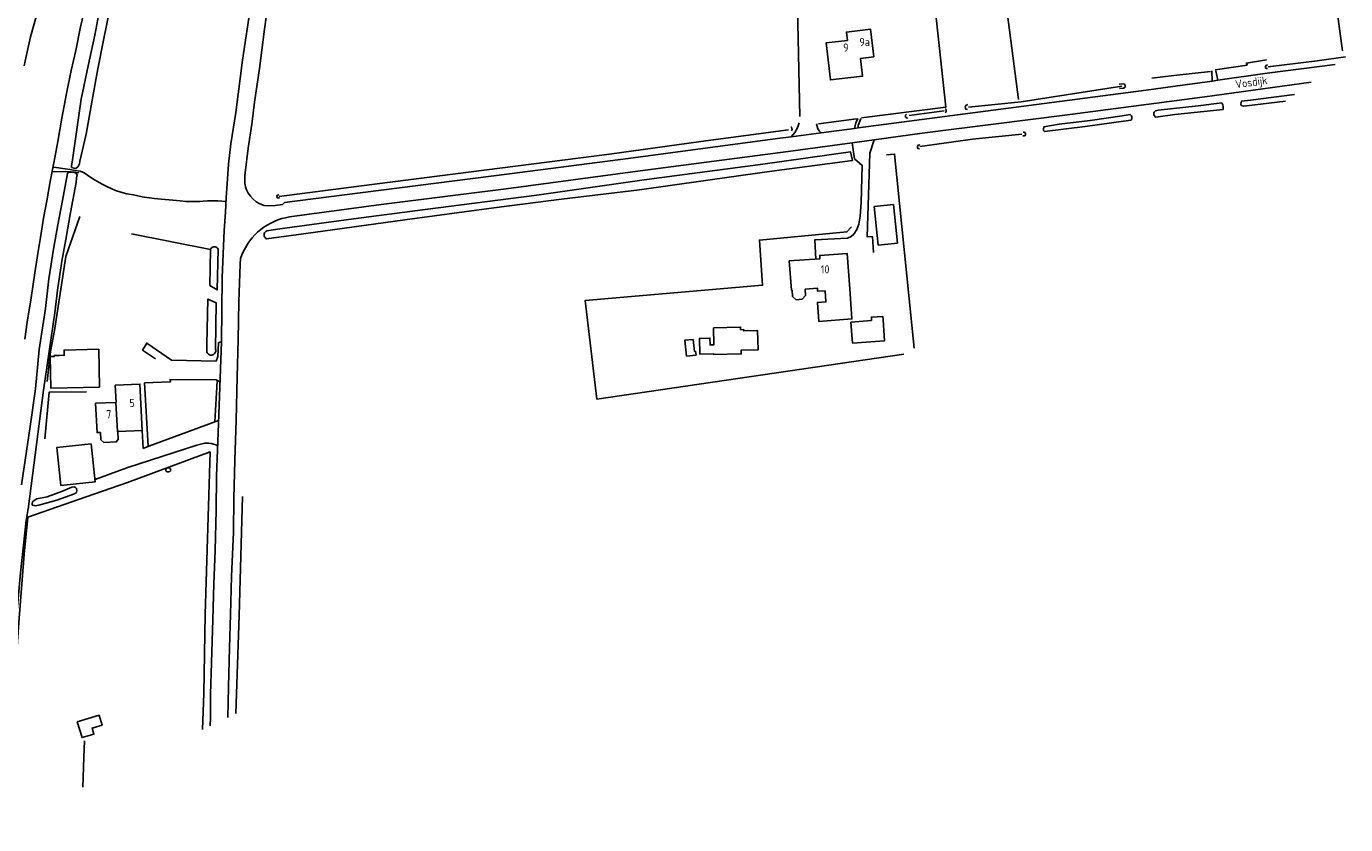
# Model space of a CAD drawing. Header units: metres. Extents: x 226218 to 240385, y 439369 to 449677.
# Tile 304 of 353: x 237454 to 237860, y 445384 to 445630. Entities that reach past the tile are written whole.
import ezdxf

# ---------------------------------------------------------------- set-up
doc = ezdxf.new("R2010")
doc.units = ezdxf.units.M
doc.header["$MEASUREMENT"] = 0
for name, color, linetype in [('BIJGEBOUW', 4, 'Continuous'), ('DAKRAND', 4, 'Continuous'), ('DAKRAND-BYG', 4, 'Continuous'), ('HEG', 253, 'Continuous'), ('HEK', 253, 'Continuous'), ('HOOFDGEBOUW', 4, 'Continuous'), ('HUISNUMMER', 253, 'Continuous'), ('INSTEEKSLOOT', 153, 'Continuous'), ('KANTVERH', 253, 'Continuous'), ('KANTWATER', 153, 'Continuous'), ('KUNSTWERK', 253, 'Continuous'), ('MIDSLTGREPPEL', 253, 'Continuous'), ('RASTER', 253, 'Continuous'), ('STRAATNAAM', 253, 'Continuous'), ('TUSSENMUUR', 253, 'Continuous')]:
    doc.layers.add(name, color=color, linetype=linetype)
doc.styles.get("Standard").update_dxf_attribs({"font": 'iso.shx'})

msp = doc.modelspace()

# ---------------------------------------------------------------- linework, layer by layer
at = {"layer": 'BIJGEBOUW'}
for p, q in [((237714.54, 445574.34), (237720.45, 445574.97)), ((237714.54, 445574.34), (237715.82, 445562.42)), ((237720.45, 445574.97), (237721.74, 445563.06)), ((237715.82, 445562.42), (237721.74, 445563.06))]:
    msp.add_line(p, q, dxfattribs=at)
at = {"layer": 'DAKRAND'}
for points in [[(237693.28, 445548.92), (237693.43, 445546.94), (237692.37, 445545.81), (237690.57, 445545.62), (237689.47, 445546.68), (237689.33, 445548.63)], [(237699.43, 445548.42), (237699.68, 445544.98), (237697.07, 445544.79), (237697.5, 445538.98), (237707.71, 445539.73), (237707.02, 445548.98)], [(237476.52, 445504.82), (237476.62, 445502.51), (237477.51, 445501.73), (237481.32, 445501.89), (237481.94, 445502.61), (237481.84, 445505.05)]]:
    msp.add_lwpolyline(points, dxfattribs=at)
at = {"layer": 'DAKRAND-BYG'}
msp.add_line((237463.74, 445528.5), (237462.25, 445528.44), dxfattribs=at)
for points in [[(237665.07, 445537.01), (237673.44, 445537.21), (237673.46, 445536.4), (237674.42, 445536.43), (237674.43, 445536.03), (237678.67, 445536.13), (237678.81, 445530.2), (237673.61, 445530.08), (237673.64, 445528.96), (237665.12, 445528.76), (237665.11, 445529.04), (237660.89, 445528.94), (237660.77, 445533.76), (237664, 445533.84), (237664.05, 445531.73), (237665.2, 445531.75), (237665.07, 445537.01)], [(237713.75, 445539.2), (237707.42, 445538.73), (237707.89, 445532.29)], [(237707.89, 445532.29), (237717.75, 445533.01), (237717.27, 445539.46)], [(237713.75, 445539.2), (237713.68, 445540.31), (237717.18, 445540.51), (237717.27, 445539.46)], [(237658.86, 445533.44), (237656.28, 445533.16), (237656.82, 445528.28), (237659.73, 445528.6), (237659.6, 445529.78), (237659.27, 445529.75), (237658.86, 445533.44)], [(237476.21, 445518.78), (237475.95, 445530.41), (237465.28, 445530.17), (237465.31, 445528.54), (237463.74, 445528.5)], [(237462.25, 445528.44), (237462.26, 445528.14), (237460.97, 445528.12), (237461.18, 445518.45), (237476.21, 445518.78)], [(237473.63, 445501.3), (237474.89, 445489.65), (237464.29, 445488.51), (237463.03, 445500.16), (237473.63, 445501.3)], [(237469.31, 445415.74), (237476.05, 445417.79), (237476.97, 445414.75), (237473.91, 445413.82), (237474.46, 445412), (237470.79, 445410.89), (237469.31, 445415.74)]]:
    msp.add_lwpolyline(points, dxfattribs=at)
at = {"layer": 'HEG'}
for p, q in [((237853.62, 445658.46), (237858.71, 445622.2)), ((237806.73, 445614.59), (237799.99, 445613.77)), ((237510.33, 445561.07), (237485.99, 445565.95))]:
    msp.add_line(p, q, dxfattribs=at)
msp.add_lwpolyline([(237819.5, 445616.34), (237829.3, 445617.86), (237829.1, 445618.45), (237835.24, 445619.43)], dxfattribs=at)
at = {"layer": 'HEK'}
for p, q in [((237690.97, 445635.54), (237691.64, 445602)), ((237806.73, 445614.59), (237818.09, 445615.86)), ((237697.37, 445599.73), (237709.12, 445601.31)), ((237511.64, 445508.07), (237512.4, 445520.61))]:
    msp.add_line(p, q, dxfattribs=at)
for points in [[(237710.6, 445601.56), (237736.59, 445604.86), (237732.1, 445646.74), (237719.62, 445645.66)], [(237460.07, 445520.51), (237461.05, 445529.75), (237462.3, 445536.14), (237465.81, 445558.95), (237470.08, 445571.22)], [(237707.62, 445568.06), (237706.14, 445566.5), (237679.25, 445563.97), (237680.23, 445550.1), (237625.65, 445545.44), (237629.17, 445515.03)]]:
    msp.add_lwpolyline(points, dxfattribs=at)
at = {"layer": 'HOOFDGEBOUW'}
for points in [[(237714.46, 445620.39), (237710.35, 445619.91), (237711, 445614.45), (237701.1, 445613.28), (237699.76, 445624.65), (237706.33, 445625.42), (237706.03, 445627.98), (237713.46, 445628.86), (237714.46, 445620.39)], [(237689.33, 445548.63), (237689.1, 445548.62), (237688.44, 445557.57), (237697.87, 445558.26), (237697.79, 445559.25), (237706.22, 445559.87), (237707.02, 445548.98)], [(237699.43, 445548.42), (237697.16, 445548.25), (237697.09, 445549.2), (237693.28, 445548.92)], [(237481.84, 445505.05), (237489.33, 445505.38), (237488.6, 445519.67), (237481.02, 445519.34), (237481.29, 445514.05), (237481.16, 445514.05)], [(237481.16, 445514.05), (237474.99, 445513.78), (237475.45, 445504.77), (237476.52, 445504.82)]]:
    msp.add_lwpolyline(points, dxfattribs=at)
at = {"layer": 'INSTEEKSLOOT'}
for p, q in [((237789.97, 445611.92), (237791.42, 445612.09)), ((237791.29, 445610.73), (237790, 445610.59))]:
    msp.add_line(p, q, dxfattribs=at)
for points in [[(237476.31, 445635.22), (237474.7, 445627.02), (237472.67, 445617.66), (237470.51, 445607.34), (237467.72, 445587.94), (237467.55, 445586.84), (237467.56, 445586.34), (237468.37, 445586.1), (237468.92, 445585.97), (237469.61, 445586.59), (237469.99, 445587.5), (237470.17, 445588.25), (237472.02, 445596.61), (237473.93, 445607.07), (237475.7, 445616.68), (237477.53, 445625.98), (237479.23, 445634.54)], [(237835.62, 445617.94), (237835.16, 445617.75), (237834.93, 445617.39), (237834.94, 445616.99), (237835.23, 445616.82), (237835.57, 445616.8)], [(237791.42, 445612.09), (237791.59, 445611.96), (237791.72, 445611.79), (237791.79, 445611.58), (237791.8, 445611.37), (237791.75, 445611.16), (237791.64, 445610.97), (237791.48, 445610.83), (237791.29, 445610.73)], [(237801.1, 445603.8), (237801.96, 445603.93), (237814.25, 445605.35), (237821.51, 445606.18), (237821.83, 445605.59), (237821.92, 445604.98), (237821.93, 445604.21), (237807.07, 445602.59), (237801.19, 445601.86)], [(237841.14, 445606.74), (237828.26, 445605.16), (237827.45, 445605.45), (237827.4, 445605.88), (237827.58, 445606.72), (237830.36, 445607.08), (237843.92, 445608.79)], [(237724.51, 445602.72), (237724.21, 445602.38), (237724.23, 445601.85), (237724.48, 445601.59), (237724.88, 445601.49)], [(237736.36, 445604.37), (237736.66, 445604.14), (237736.7, 445603.59), (237736.57, 445603.34), (237736.35, 445603.18)], [(237743.34, 445605.67), (237742.79, 445605.38), (237742.6, 445605.04), (237742.64, 445604.59), (237742.79, 445604.27), (237743.22, 445604.16)], [(237793.28, 445602.59), (237790.84, 445602.21), (237780.98, 445600.8), (237771.49, 445599.67)], [(237793.59, 445600.9), (237793.75, 445601.14), (237793.84, 445601.4), (237793.86, 445601.68), (237793.8, 445601.96), (237793.69, 445602.21), (237793.51, 445602.42), (237793.28, 445602.59)], [(237801.19, 445601.86), (237800.95, 445602.03), (237800.77, 445602.25), (237800.64, 445602.52), (237800.59, 445602.8), (237800.62, 445603.09), (237800.71, 445603.37), (237800.88, 445603.61), (237801.1, 445603.8)], [(237688.87, 445598.85), (237689.15, 445598.69), (237689.25, 445598.37), (237689.3, 445598.03), (237689.09, 445597.64)], [(237771.49, 445599.67), (237766.73, 445598.79), (237766.67, 445598.16), (237766.66, 445597.74), (237766.94, 445597.36), (237779.51, 445598.95), (237791.27, 445600.61), (237793.59, 445600.9)], [(237760.37, 445597.22), (237760.81, 445597.17), (237761.12, 445596.79), (237761.1, 445596.45), (237761.01, 445596.15), (237760.73, 445596.03), (237760.26, 445596.03)], [(237527.61, 445564.37), (237538.93, 445565.96), (237570.12, 445570.27), (237597.48, 445573.94), (237618.33, 445576.55), (237642.32, 445579.48), (237681.57, 445585.04), (237707.9, 445588.51), (237707.22, 445591.18), (237680.27, 445587.4), (237643.74, 445582.49), (237610.71, 445577.8), (237576.34, 445573.44), (237554.32, 445570.51)], [(237728.59, 445593.31), (237728.06, 445593.24), (237727.86, 445592.82), (237727.9, 445592.46), (237728.03, 445592.14), (237728.45, 445592.08)], [(237469.32, 445584.08), (237468.85, 445584.61), (237468.35, 445584.9), (237467.64, 445584.94), (237467.14, 445584.92), (237466.55, 445584.76), (237466.35, 445584.51), (237464.8, 445576.16), (237463.38, 445568.71), (237462, 445561.22), (237460.57, 445552.12), (237459.54, 445542.93), (237457.58, 445530.37), (237456.47, 445518.22), (237454.79, 445506.66), (237452.17, 445488.72)], [(237462.42, 445541.6), (237463.2, 445548.58), (237464.59, 445557.52), (237465.83, 445564.21), (237467.29, 445572.46), (237468.97, 445581.76), (237469.09, 445583.12), (237469.32, 445584.08)], [(237531.32, 445578), (237530.86, 445577.76), (237530.75, 445577.38), (237530.8, 445577.1), (237531.08, 445576.97), (237531.56, 445576.98)], [(237554.32, 445570.51), (237530.97, 445567.36), (237527.67, 445566.83)], [(237527.61, 445564.37), (237527.35, 445564.53), (237527.13, 445564.75), (237526.96, 445565.02), (237526.86, 445565.31), (237526.83, 445565.62), (237526.87, 445565.93), (237526.98, 445566.22), (237527.16, 445566.47), (237527.39, 445566.68), (237527.67, 445566.83)], [(237510.33, 445561.07), (237510.17, 445550.06), (237512.41, 445548.68), (237512.66, 445561.21)], [(237512.66, 445561.21), (237512.5, 445561.47), (237512.29, 445561.67), (237512.03, 445561.83), (237511.75, 445561.91), (237511.45, 445561.93), (237511.15, 445561.87), (237510.88, 445561.75), (237510.65, 445561.57), (237510.46, 445561.34), (237510.33, 445561.07)], [(237509.2, 445530.26), (237509.16, 445531.95), (237509.48, 445545.8), (237512.09, 445544.64), (237511.88, 445530.4)], [(237511.88, 445530.4), (237511.94, 445530.09), (237511.93, 445529.77), (237511.84, 445529.47), (237511.7, 445529.19), (237511.49, 445528.95), (237511.23, 445528.77), (237510.94, 445528.65), (237510.63, 445528.59), (237510.31, 445528.61), (237510.01, 445528.71), (237509.73, 445528.86), (237509.5, 445529.08), (237509.33, 445529.34), (237509.21, 445529.63), (237509.17, 445529.95), (237509.2, 445530.26)], [(237446.54, 445384.13), (237446.95, 445392.34), (237447.59, 445401.54), (237448.17, 445411.01), (237448.9, 445422.15), (237449.55, 445432.63), (237450.21, 445442.76), (237451.08, 445452.49), (237451.91, 445461.63), (237453.58, 445477.69), (237454.2, 445481.26)]]:
    msp.add_lwpolyline(points, dxfattribs=at)
at = {"layer": 'KANTVERH'}
for p, q in [((237818.53, 445612.94), (237818.49, 445616.06)), ((237819.65, 445616.09), (237820.34, 445613.19)), ((237533.14, 445575.53), (237532.53, 445574.97)), ((237489.33, 445505.38), (237489.56, 445499.88))]:
    msp.add_line(p, q, dxfattribs=at)
for points in [[(237452.99, 445617.64), (237453.94, 445621.96), (237454.98, 445626.55), (237456.09, 445630.58), (237457.94, 445636.93), (237459.19, 445641.42), (237461, 445647.12), (237462.66, 445653.02), (237464.24, 445658.16), (237466.1, 445664.47)], [(237510.22, 445414.48), (237510.32, 445417.13), (237510.34, 445424.32), (237510.61, 445433.94), (237511, 445447.22), (237511.38, 445458.24), (237511.79, 445468.52), (237512.09, 445480.89), (237512.19, 445491.46), (237512.59, 445502.04), (237513.71, 445532.66), (237513.89, 445552.44), (237514.54, 445566.98), (237514.96, 445572.6), (237515.1, 445577.01), (237515.57, 445582.83), (237515.86, 445587.34), (237516.61, 445593.62), (237518.08, 445603.27), (237520.2, 445619.34), (237522.75, 445636.33), (237524.68, 445651.7), (237526.1, 445661.79)], [(237528.85, 445642.93), (237526.98, 445628.87), (237525.37, 445616.81), (237523.86, 445606.46)], [(237453.15, 445533.52), (237453.93, 445538.74), (237455.15, 445546.23), (237456.32, 445553.87), (237457.23, 445559.85), (237458.01, 445564.78), (237458.97, 445570.71), (237459.95, 445576.09), (237461.01, 445582.02), (237462.26, 445588.31), (237463.36, 445594.3), (237464.59, 445601.54), (237466.07, 445609.08), (237467.5, 445616.18), (237468.85, 445622.37), (237470.33, 445629.62), (237472.24, 445637.97)], [(237856.38, 445617.98), (237835.51, 445615.31), (237820.34, 445613.19), (237818.53, 445612.94), (237807.16, 445611.35), (237800.5, 445610.42), (237798.29, 445610.11), (237742.59, 445602.89), (237709.67, 445598.51), (237708.48, 445598.35), (237698.24, 445596.99), (237689.04, 445595.77), (237684.83, 445595.21), (237638.87, 445589.11), (237602.36, 445584.35), (237551.58, 445577.96), (237533.14, 445575.53)], [(237534.65, 445571.11), (237562.89, 445574.95), (237601.27, 445579.8), (237642.57, 445585.31), (237688.08, 445591.22), (237707.76, 445593.92), (237714.54, 445594.86), (237729.34, 445596.9), (237773.23, 445602.43), (237816.28, 445608.12), (237849.01, 445612.54)], [(237523.86, 445606.46), (237523.02, 445599.68), (237521.95, 445592.29), (237520.98, 445584.66), (237520.9, 445583.76), (237520.88, 445582.65), (237520.9, 445581.65), (237521.13, 445580.41), (237521.45, 445579.46), (237521.88, 445578.47), (237522.6, 445577.49), (237523.43, 445576.61), (237524.35, 445575.78), (237525.46, 445575.1), (237526.83, 445574.68), (237528.33, 445574.52), (237530.23, 445574.67), (237532.53, 445574.97)], [(237689.04, 445595.77), (237690.12, 445597.1), (237690.81, 445598.28), (237691.3, 445599.49), (237691.52, 445600.04)], [(237696.8, 445599.78), (237697.23, 445598.27), (237697.64, 445597.58), (237698.24, 445596.99)], [(237708.48, 445598.35), (237708.93, 445600.05), (237709.51, 445601.42)], [(237710.47, 445601.41), (237709.67, 445599.27), (237709.67, 445598.51)], [(237707.76, 445593.92), (237708.52, 445589), (237710.83, 445586.97), (237710.51, 445575.51), (237710.22, 445571.38), (237709.8, 445568.85), (237709.19, 445567.22), (237708.29, 445565.8), (237707.49, 445565.14), (237706.36, 445564.55), (237696.32, 445564.12), (237696.65, 445558.17)], [(237714.54, 445594.86), (237713.25, 445590.72), (237712.41, 445564.98), (237714.08, 445565.08), (237714.35, 445560.2)], [(237462.15, 445586.41), (237465.57, 445585.94), (237467.18, 445585.68), (237468.64, 445585.41), (237470.24, 445585.25), (237471.46, 445584.68), (237472.53, 445583.95), (237474.11, 445582.84), (237475.53, 445581.97), (237476.95, 445581.2), (237478.42, 445580.49), (237479.79, 445579.82), (237481.1, 445579.25), (237482.72, 445578.74), (237484.58, 445578.23), (237486.64, 445577.88), (237489.31, 445577.34), (237492.98, 445576.83), (237501.01, 445576.02), (237502.76, 445575.91), (237504.22, 445575.85), (237505.62, 445575.88), (237507.02, 445575.91), (237508.07, 445575.94), (237509.37, 445576.02), (237510.67, 445576.05), (237512.57, 445576.05), (237515.08, 445575.91)], [(237461.63, 445585.04), (237465.74, 445585.09), (237467.24, 445584.98), (237469.84, 445584.65)], [(237519.59, 445558.28), (237520, 445559.44), (237520.49, 445560.56), (237521.05, 445561.65), (237521.68, 445562.7), (237522.38, 445563.71), (237523.14, 445564.67), (237523.96, 445565.58), (237524.84, 445566.43), (237525.77, 445567.23), (237526.76, 445567.96), (237527.79, 445568.63), (237528.85, 445569.22), (237529.96, 445569.75), (237531.1, 445570.21), (237532.26, 445570.59), (237533.45, 445570.89), (237534.65, 445571.11)], [(237519.59, 445558.28), (237519.5, 445556.58), (237519.07, 445545.01), (237518.8, 445533.33), (237518.57, 445521.91), (237518.24, 445508.53), (237517.83, 445496.2), (237517.56, 445484.58), (237517.41, 445474.16), (237516.79, 445460.43), (237516.52, 445448.75), (237516.21, 445438.53), (237515.9, 445426.55), (237515.63, 445417.1)], [(237493.36, 445527.47), (237489.43, 445530.13), (237490.73, 445532.31), (237498.32, 445527.03), (237512.05, 445526.71), (237512.62, 445528.13), (237512.77, 445532.39), (237513.71, 445532.76)], [(237513.26, 445520.24), (237512.04, 445520.95), (237497.91, 445521.11), (237498.03, 445520.42), (237490.03, 445520.03), (237491.19, 445500.62)], [(237489.66, 445499.89), (237491.39, 445500.58), (237512.83, 445508.52)], [(237474.82, 445490.29), (237481.46, 445492.83), (237484.89, 445494.01), (237506.16, 445500.88), (237508.54, 445501.54), (237509.7, 445501.52), (237510.55, 445501.44), (237511.66, 445501.11), (237512.52, 445500.78)]]:
    msp.add_lwpolyline(points, dxfattribs=at)
at = {"layer": 'KANTWATER'}
for points in [[(237454.2, 445481.21), (237455.98, 445494.72), (237458.93, 445517.78), (237462.42, 445541.6)], [(237469.2, 445486.9), (237469.11, 445487.56), (237468.82, 445487.91), (237468.39, 445488.05), (237467.67, 445487.99), (237464.83, 445486.72), (237460.02, 445485.01), (237456.88, 445484.33), (237456.04, 445483.86), (237455.55, 445483.45), (237455.46, 445482.94), (237455.47, 445482.44), (237456.03, 445482.31), (237456.38, 445482.27), (237457.48, 445482.39), (237463, 445483.93), (237468.51, 445485.91), (237469.08, 445486.35), (237469.2, 445486.9)]]:
    msp.add_lwpolyline(points, dxfattribs=at)
at = {"layer": 'KUNSTWERK'}
msp.add_lwpolyline([(237498.08, 445493.18), (237498.07, 445493.38), (237498.07, 445493.63), (237497.81, 445493.77), (237497.56, 445493.87), (237497.26, 445493.86), (237497.11, 445493.88), (237496.76, 445493.8), (237496.62, 445493.44), (237496.63, 445493.04), (237496.73, 445492.84), (237497.04, 445492.65), (237497.44, 445492.66), (237497.79, 445492.77), (237497.98, 445492.97), (237498.08, 445493.18)], dxfattribs=at)
at = {"layer": 'MIDSLTGREPPEL'}
for p, q in [((237759.75, 445606.49), (237790.77, 445611.32)), ((237743.57, 445604.91), (237759.75, 445606.49)), ((237725.31, 445602.32), (237736.05, 445603.74))]:
    msp.add_line(p, q, dxfattribs=at)
for points in [[(237859.62, 445620.37), (237850.83, 445619.14), (237835.82, 445617.28)], [(237688.23, 445597.89), (237661.17, 445594.36), (237633.08, 445590.39), (237556.84, 445580.69), (237531.51, 445577.42)], [(237759.98, 445596.57), (237744.84, 445595), (237733.14, 445593.41), (237728.62, 445592.76)]]:
    msp.add_lwpolyline(points, dxfattribs=at)
at = {"layer": 'RASTER'}
for p, q in [((237758.97, 445607.22), (237753.61, 445648.41)), ((237629.17, 445515.03), (237723.7, 445528.89)), ((237507.91, 445413.36), (237508.23, 445424.52))]:
    msp.add_line(p, q, dxfattribs=at)
for points in [[(237726.88, 445530.76), (237720.84, 445590.46), (237718.35, 445590.2)], [(237459.4, 445502.82), (237460.71, 445517.22), (237472.22, 445517.3)], [(237474.4, 445485.79), (237484.8, 445489.4), (237510.21, 445498.83), (237508.65, 445448.81), (237508.23, 445424.52)], [(237446.94, 445384.32), (237447.46, 445393.5), (237449.43, 445419.82), (237450.28, 445431.45), (237451.33, 445446.29), (237452.98, 445467.36), (237454.11, 445478.76), (237474.4, 445485.79)], [(237518.1, 445418.3), (237519.13, 445448.51), (237520.15, 445485.14)], [(237471.05, 445395.69), (237471.39, 445404.79), (237471.57, 445409.96)]]:
    msp.add_lwpolyline(points, dxfattribs=at)
at = {"layer": 'TUSSENMUUR'}
msp.add_lwpolyline([(237481.84, 445505.05), (237481.7, 445505.05), (237481.16, 445514.05)], dxfattribs=at)

# ---------------------------------------------------------------- texts
at = {"layer": 'HUISNUMMER'}
for s, p in [('9a', (237710.01, 445623.71)), ('9', (237705, 445622)), ('10', (237698.12, 445553.75)), ('5', (237485.38, 445512.64)), ('7', (237478.24, 445509.16))]:
    msp.add_text(s, height=2.5, dxfattribs=at).set_placement(p)
at = {"layer": 'STRAATNAAM'}
msp.add_text('Vosdijk', height=2.5, rotation=7.9356, dxfattribs=at).set_placement((237825.89, 445610.66))

doc.saveas('drawing.dxf')
